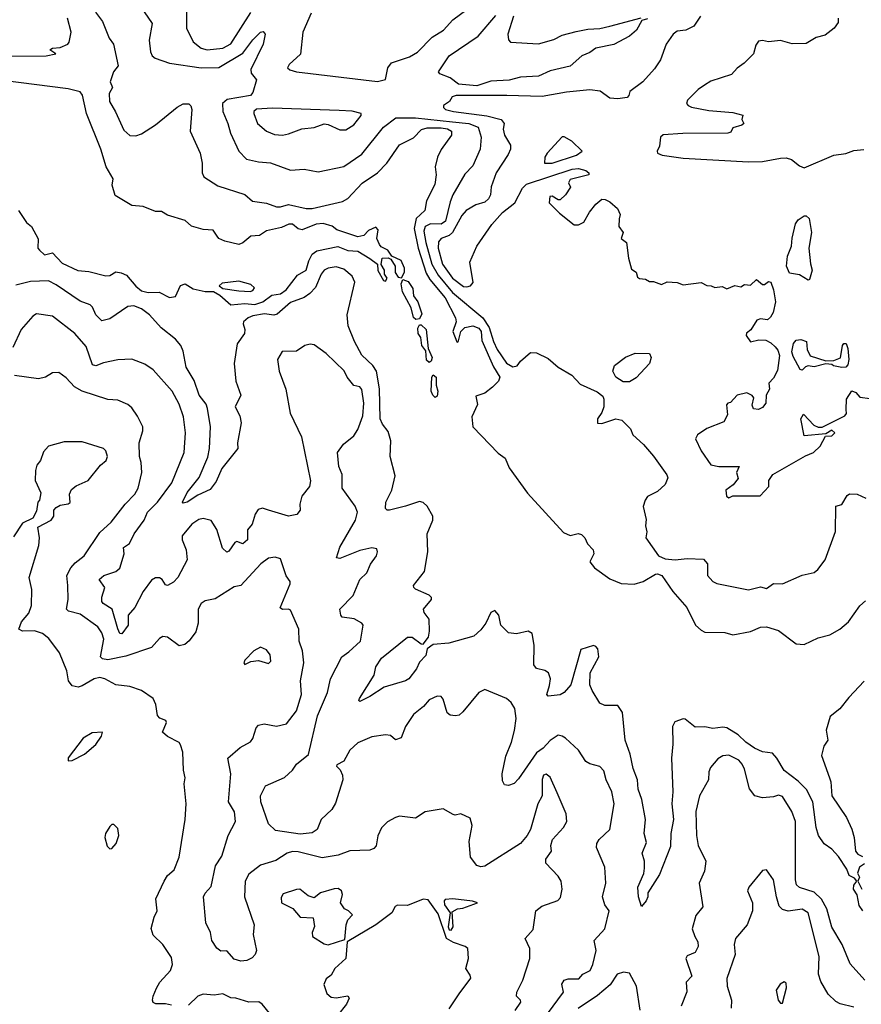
# Model space of a CAD drawing. Extents: x 1552033 to 1694788, y 811965 to 917215.
# Tile 449 of 632: x 1670930 to 1675173, y 856794 to 861758. Entities that reach past the tile are written whole.
import ezdxf

# ---------------------------------------------------------------- set-up
doc = ezdxf.new("R2010")
doc.units = 0

msp = doc.modelspace()

# ---------------------------------------------------------------- linework, layer by layer
at = {"layer": '0CON20XD'}
for points in [[(1671771.2, 861835), (1671770.9, 861715), (1671805.4, 861645.4), (1671844.7, 861614.7), (1671875, 861606.1), (1671955, 861614.8), (1671995, 861636.5), (1672096.1, 861793.9)], [(1670825, 861574), (1671063.3, 861575), (1671113.3, 861585), (1671082.5, 861605), (1671095, 861614.2), (1671135, 861617.3), (1671172.5, 861635), (1671180, 861645), (1671190, 861695), (1671171.9, 861765)], [(1671312.1, 861795), (1671347.6, 861747.6), (1671381.1, 861665), (1671403.3, 861635), (1671426.2, 861525), (1671403.3, 861495), (1671386.7, 861445), (1671398.8, 861415), (1671382.1, 861385), (1671382.7, 861345), (1671413.4, 861293.4), (1671455, 861200.8), (1671485, 861174.4), (1671515, 861171.5), (1671545, 861181.5), (1671615, 861226.8), (1671725, 861315.9), (1671755, 861333.3), (1671783.1, 861333.1), (1671793.3, 861323.3), (1671797.5, 861305), (1671789.1, 861195), (1671840, 861085), (1671850.6, 861035), (1671850, 860985), (1671859.2, 860965), (1671929.3, 860919.3), (1672066.1, 860876.1), (1672103.4, 860843.4), (1672175, 860832.2), (1672225, 860814.6), (1672245, 860814.1), (1672285, 860825.4), (1672375, 860806.2), (1672405, 860806), (1672558.5, 860841.5), (1672585, 860856.5), (1672656.7, 860933.3), (1672734.4, 860985.6)], [(1671557.8, 861797.8), (1671597.7, 861737.7), (1671583.8, 861655), (1671589.4, 861595), (1671598.1, 861575), (1671613.5, 861563.5), (1671685, 861538.4), (1671845, 861514.9), (1671935, 861517), (1672055, 861588.1), (1672105, 861655.6), (1672145, 861694.2), (1672157.6, 861697.6), (1672167.5, 861685), (1672157.9, 861635), (1672095.9, 861505.9), (1672098, 861488), (1672111.1, 861471.1), (1672123.8, 861455), (1672105, 861390), (1672093.9, 861376.1), (1671975.8, 861355), (1671953.4, 861335), (1671954.7, 861294.7), (1671980.4, 861235), (1671992.9, 861185), (1672035.3, 861095.3), (1672073.8, 861053.8), (1672135, 861040.4), (1672195, 861035.3), (1672295, 860998.2), (1672365, 861003.5), (1672435, 860991.1), (1672565, 861017.3), (1672655, 861080), (1672764.6, 861215), (1672826.5, 861263.5), (1672925, 861263.6), (1673112.9, 861242.9), (1673194.2, 861234.2), (1673241.8, 861215), (1673255.9, 861165), (1673250.9, 861105), (1673215, 861021.4), (1673175, 860979.4), (1673114.6, 860875), (1673100.3, 860839.7), (1673077.6, 860742.4), (1673055, 860726.2), (1673001.1, 860728.9), (1672973.8, 860715), (1672968.3, 860691.7), (1672977.1, 860635), (1673008.6, 860525), (1673039.4, 860469.4), (1673112.8, 860382.8), (1673264.5, 860255), (1673296.3, 860206.3), (1673318.1, 860135), (1673337.2, 860095), (1673385, 860025.3), (1673417, 860007), (1673437.9, 860012.1), (1673455, 860035.8), (1673505, 860080), (1673535, 860078.3), (1673595, 860049.2), (1673645.7, 860005.7), (1673713.3, 859965), (1673755, 859920.2), (1673842.2, 859882.2), (1673870, 859860), (1673875.6, 859844.4), (1673874.8, 859805.2), (1673865, 859776.5), (1673843.9, 859745), (1673843.3, 859723.3), (1673865, 859721.6), (1673935, 859745.2), (1673965, 859738.5), (1674008.8, 859695), (1674021.2, 859665), (1674075, 859616.7), (1674125, 859556.7), (1674193, 859463), (1674197.8, 859447.8), (1674185, 859414.8), (1674145, 859379), (1674095, 859353.9), (1674082.8, 859335), (1674073.1, 859303.1), (1674088.3, 859238.3), (1674085.8, 859205.8), (1674092, 859175), (1674086.2, 859145), (1674151.2, 859055), (1674185, 859039), (1674235, 859033.9), (1674295, 859040.4), (1674377.5, 859037.5), (1674397.5, 859015), (1674396.9, 858955), (1674424.6, 858924.6), (1674444.6, 858914.6), (1674605, 858883.5), (1674665, 858898.1), (1674695, 858890), (1674730, 858915), (1674775, 858914.3), (1674875, 858957.5), (1674935, 858971.2), (1674953.3, 858985), (1674990.6, 859035), (1675043.1, 859176.9), (1675044.7, 859305.3), (1675075, 859313.9), (1675101.7, 859358.3), (1675113.2, 859366.8), (1675152.5, 859365), (1675195.5, 859345.5)], [(1672399.7, 861790.3), (1672356.9, 861695), (1672345.6, 861584.4), (1672288.6, 861531.4), (1672280.8, 861515), (1672291.4, 861505), (1672325.1, 861494.8), (1672734.8, 861445.2), (1672774.7, 861455.3), (1672786.9, 861515), (1672805, 861540.6), (1672895, 861570), (1672935, 861593.3), (1673010.5, 861669.5), (1673066.9, 861705), (1673113.1, 861756.9), (1673185, 861809.4)], [(1674363.1, 861775), (1674328.6, 861725), (1674288.8, 861705), (1674245, 861698.9), (1674225, 861684.2), (1674188.6, 861635), (1674161.4, 861555), (1674130.7, 861509.3), (1674072, 861445), (1674006.2, 861395), (1674001.4, 861375), (1673992, 861365), (1673945, 861359.4), (1673905, 861362.5), (1673856.9, 861396.9), (1673805, 861403.8), (1673687.4, 861392.6), (1673565, 861370.9), (1673386.1, 861376.1), (1673130, 861375), (1673111.2, 861368.8), (1673097.5, 861345), (1673067.5, 861325), (1673067.5, 861315), (1673077.5, 861305), (1673116.7, 861295), (1673285, 861273.4), (1673357.5, 861255), (1673372.3, 861235), (1673367.5, 861205), (1673374.1, 861175), (1673404.6, 861124.6), (1673403.8, 861105), (1673392.6, 861077.4), (1673331.8, 860985), (1673307.5, 860915), (1673304.4, 860875), (1673293.8, 860855), (1673275, 860838.2), (1673230.6, 860825), (1673181.2, 860795), (1673159.5, 860770.5), (1673112.2, 860685), (1673095, 860670.3), (1673055, 860654.3), (1673041.9, 860638.1), (1673039.7, 860605), (1673061, 860525), (1673112.5, 860455), (1673167.3, 860412.7)], [(1673235, 861424.7), (1673142.9, 861432.9), (1673101, 861465), (1673047.9, 861485), (1673040.8, 861495), (1673094.6, 861575), (1673240.9, 861675), (1673330.7, 861779.3)], [(1673420, 861775), (1673391.9, 861685), (1673395, 861656), (1673405, 861643.6), (1673545, 861635.6), (1673623, 861657), (1673665, 861679.2), (1673735, 861698.4), (1673795, 861710), (1673855, 861712.8), (1673905.2, 861724.8), (1674063.1, 861766.9)], [(1675056, 861765), (1675055.9, 861744.1), (1675036.9, 861715), (1674990.9, 861679.1), (1674945, 861667.6), (1674895, 861637.3), (1674825, 861636.6), (1674765, 861653), (1674705, 861645.3), (1674675, 861652.2), (1674655, 861650), (1674641.2, 861628.8), (1674628.8, 861585), (1674581.7, 861538.3), (1674546.8, 861513.2), (1674519.1, 861480.9), (1674415, 861447.5), (1674382.5, 861427.5), (1674350, 861405), (1674297.4, 861352.6), (1674291.5, 861335), (1674300, 861325), (1674316.6, 861316.6), (1674405, 861300), (1674525, 861290.4), (1674575, 861276), (1674570, 861255), (1674580, 861235), (1674570, 861225), (1674525, 861212.5), (1674515, 861190), (1674500, 861185), (1674273.7, 861183.7), (1674175, 861176.9), (1674161.5, 861165), (1674155, 861120), (1674143.3, 861095), (1674146, 861085), (1674168.8, 861075), (1674275, 861059.9), (1674605, 861040.3), (1674675, 861041.9), (1674765, 861060), (1674795, 861060.3), (1674821.9, 861051.9), (1674861.6, 861021.6), (1674885, 861011.4), (1675035, 861074.6), (1675095, 861083.8), (1675135, 861098.8), (1675185, 861103.7)], [(1674095, 861761.2), (1674067, 861753), (1674039.2, 861705), (1674005, 861673.7), (1673925, 861633.1), (1673835, 861614.5), (1673805, 861591.8), (1673765, 861575.4), (1673705, 861523.9), (1673605, 861500), (1673545, 861472.3), (1673455, 861468.2), (1673397.6, 861452.4), (1673305, 861447.1), (1673235, 861424.7)], [(1670925, 860795.6), (1670964.4, 860735), (1670989.4, 860715), (1671023.6, 860653.6), (1671022.5, 860605), (1671030, 860595), (1671055, 860572.9), (1671095, 860582.2), (1671145, 860530.6), (1671223.6, 860493.6), (1671278.5, 860488.5), (1671365, 860466.2), (1671385, 860468.5), (1671415, 860486.7), (1671441.4, 860481.4), (1671468.8, 860468.8), (1671515, 860413.5), (1671545, 860390.7), (1671577.4, 860382.6), (1671633.5, 860383.5), (1671685, 860357.1), (1671715, 860362.5), (1671741.7, 860418.3), (1671765, 860425.7), (1671805, 860401.2), (1671865, 860386.7), (1671907.7, 860387.7), (1671938.8, 860368.8), (1671995, 860320.5), (1672065, 860327.5), (1672115, 860322.5), (1672155.8, 860335), (1672201.4, 860368.6), (1672245, 860375.6), (1672274.2, 860395), (1672330, 860470), (1672373.8, 860495), (1672387.5, 860542.5), (1672404.2, 860575), (1672427.9, 860592.1), (1672533.4, 860613.4), (1672585, 860593.8), (1672635, 860591.4), (1672695, 860553.3), (1672733.8, 860525), (1672735, 860492.5), (1672765, 860442.5), (1672775, 860440), (1672782.5, 860455), (1672770, 860475), (1672770, 860495), (1672753.3, 860523.3), (1672757.5, 860555), (1672787.7, 860557.7), (1672800.8, 860550.8), (1672822.7, 860515), (1672822.5, 860482.5), (1672839.1, 860459.1), (1672855, 860456), (1672870.9, 860485), (1672870.4, 860505), (1672852.8, 860542.8), (1672806.2, 860566.2), (1672785.4, 860595.4), (1672753.1, 860613.1), (1672745, 860624), (1672730.6, 860655), (1672738.2, 860698.2), (1672725, 860710.8), (1672688.8, 860695), (1672665, 860668.8), (1672635, 860662.5), (1672528.3, 860698.3), (1672505, 860715.8), (1672459.4, 860729.4), (1672425, 860726.2), (1672355, 860698.8), (1672333.8, 860703.8), (1672305, 860726.7), (1672287.1, 860727.1), (1672249.7, 860710.3), (1672175, 860692.9), (1672139.6, 860670.4), (1672095, 860665.4), (1672055, 860631.8), (1672035.4, 860624.6), (1671965, 860640.9), (1671935, 860654.7), (1671926, 860666), (1671905, 860697.2), (1671855, 860700), (1671796.1, 860716.1), (1671765, 860746), (1671675, 860772), (1671645, 860791.2), (1671615, 860791.2), (1671552.5, 860815), (1671495, 860821.4), (1671412, 860872), (1671396.1, 860923.9), (1671401.2, 860955), (1671366.2, 861016.2), (1671340, 861105), (1671266.7, 861285), (1671247, 861377), (1671235, 861393.5), (1671175, 861408.9), (1670845, 861451.1)], [(1672255, 861175.5), (1672285, 861182.5), (1672352.8, 861207.2), (1672415, 861214.5), (1672465, 861233.3), (1672485, 861230), (1672545, 861202.5), (1672575, 861201.5), (1672615, 861228.1), (1672651.5, 861275), (1672651.9, 861285), (1672606.4, 861296.4), (1672540.5, 861300.5), (1672205, 861310.9), (1672124.2, 861305.8), (1672111.5, 861295), (1672111.2, 861285), (1672130, 861235), (1672174.3, 861195), (1672215, 861178.2), (1672255, 861175.5)], [(1672734.4, 860985.6), (1672781.8, 861035), (1672845, 861127.5), (1672915, 861162.7), (1672956.7, 861203.3), (1672985, 861212.7), (1673055, 861212.3), (1673086.9, 861206.9), (1673107.7, 861195), (1673107.3, 861175), (1673055, 861103.3), (1673036.9, 861065), (1673025.3, 861015), (1673029.2, 860975), (1673023.1, 860926.9), (1672980.8, 860845), (1672973.2, 860795), (1672929.5, 860755), (1672918.7, 860705), (1672939.4, 860605), (1672980.1, 860480.1), (1672998.2, 860448.2), (1673074.8, 860355), (1673127.1, 860255), (1673130.8, 860235), (1673114.7, 860185), (1673133.8, 860133.8), (1673138.3, 860131.7), (1673141.7, 860138.3), (1673154.3, 860185), (1673174.7, 860205.3), (1673215, 860213.8), (1673245, 860201.7), (1673257.3, 860185), (1673260, 860140), (1673318.2, 860008.2), (1673350, 859955), (1673344.6, 859935), (1673314.1, 859905), (1673275, 859875.3), (1673230.5, 859859.5), (1673237.8, 859817.8), (1673209.5, 859755), (1673215.1, 859705), (1673343, 859573), (1673377.1, 859547.1), (1673397.7, 859497.7), (1673491.1, 859371.1), (1673672.4, 859172.4), (1673705, 859158), (1673745, 859166.5), (1673762.2, 859162.2), (1673778.8, 859145), (1673792, 859115), (1673822, 859085), (1673824, 859065), (1673804, 859025), (1673828, 858995), (1673905, 858939.4), (1673963.3, 858915), (1674028, 858912), (1674073.3, 858925), (1674135, 858962), (1674145, 858964.2), (1674166.7, 858955), (1674222.7, 858875), (1674293.1, 858795), (1674336.5, 858705), (1674365, 858679.2), (1674385, 858670.3), (1674485, 858667.8), (1674525, 858656.9), (1674615, 858673.4), (1674665, 858694.4), (1674695, 858697.1), (1674755, 858677.5), (1674845, 858611.4), (1674885, 858607.1), (1674955, 858641.2), (1675015, 858656.7), (1675065, 858684.3), (1675108.6, 858721.4), (1675165, 858802.9), (1675195, 858827.1)], [(1673615, 861033.8), (1673738.1, 861075), (1673766, 861095), (1673714.4, 861144.4), (1673675, 861166.2), (1673665, 861166.2), (1673589.2, 861085), (1673577.1, 861065), (1673576, 861035), (1673615, 861033.8)], [(1673167.3, 860412.7), (1673185, 860410), (1673203.6, 860416.4), (1673217, 860433), (1673199.1, 860535), (1673235.4, 860615), (1673310.5, 860725), (1673365, 860785.6), (1673426.3, 860833.7), (1673465, 860908.2), (1673485, 860927.9), (1673715, 861004.2), (1673747.3, 861007.3), (1673785, 860997.5), (1673800, 860985), (1673800, 860975), (1673705, 860952.5), (1673697.5, 860935), (1673707, 860913), (1673682.5, 860875), (1673655, 860850), (1673645, 860850), (1673615, 860867.5), (1673603, 860867), (1673600, 860835), (1673651.7, 860781.7), (1673725, 860723.8), (1673747, 860723), (1673773.9, 860736.1), (1673802.7, 860787.3), (1673835, 860827.5), (1673865, 860852.5), (1673881.7, 860851.7), (1673905, 860840), (1673943.3, 860805), (1673956.7, 860775), (1673953, 860753), (1673950, 860715), (1673972.5, 860685), (1673962.5, 860655), (1673988.8, 860635), (1673998.8, 860555), (1674015, 860500), (1674037.5, 860485), (1674045, 860460), (1674055, 860452.5), (1674085, 860450), (1674105, 860437.5), (1674125, 860437.5), (1674165, 860423.3), (1674195, 860436.7), (1674245, 860432.5), (1674275, 860421.2), (1674365, 860432.5), (1674395, 860416.7), (1674416.4, 860416.4), (1674435, 860407.5), (1674471.7, 860411.7), (1674495, 860401.2), (1674535, 860417.5), (1674565, 860410), (1674585, 860422.5), (1674615, 860420), (1674645, 860447.5), (1674675, 860422.5), (1674685, 860422.5), (1674705, 860437.5), (1674716.2, 860435), (1674730, 860395), (1674740, 860335), (1674727.9, 860282.1), (1674715, 860257.5), (1674700, 860245), (1674665, 860250), (1674647, 860243), (1674616.4, 860193.6), (1674595, 860177.5), (1674592.5, 860165), (1674614.3, 860134.3), (1674657, 860143), (1674691.2, 860141.2), (1674717.7, 860127.7), (1674738, 860108), (1674751.5, 860091.5), (1674760.8, 860065), (1674750.6, 859989.4), (1674730.4, 859949.6), (1674706.2, 859925), (1674710, 859895), (1674693.3, 859865), (1674692.5, 859825), (1674675, 859802.5), (1674655, 859792.5), (1674630, 859795), (1674623.3, 859815), (1674631.7, 859851.7), (1674623, 859863), (1674596.2, 859876.2), (1674547.5, 859865), (1674513, 859827), (1674500, 859825), (1674493.3, 859816.7), (1674498, 859765), (1674480, 859730), (1674394.2, 859695.8), (1674347.5, 859665), (1674337.5, 859645), (1674365, 859583.8), (1674415, 859513.8), (1674455, 859504.2), (1674557.5, 859505), (1674543.3, 859475), (1674552.5, 859445), (1674526.6, 859413.4), (1674490.8, 859385), (1674493.1, 859355), (1674505, 859346.7), (1674525, 859357.5), (1674662.5, 859357.5), (1674706.7, 859405), (1674707.5, 859435), (1674727.5, 859465), (1674891.7, 859558.3), (1674931.2, 859575), (1674965, 859607.5), (1674991.7, 859658.3), (1675025, 859660), (1675040, 859675), (1675025, 859687.5), (1674995, 859670), (1674885, 859660), (1674867.5, 859745), (1674881.7, 859768.3), (1674934.2, 859714.2), (1674955, 859703.3), (1674975, 859702.5), (1675090.3, 859759.7), (1675098.3, 859771.7), (1675097.3, 859792.7), (1675099.2, 859845), (1675125, 859885.8), (1675145, 859878.9), (1675165, 859854.6), (1675217.5, 859847.5)], [(1674905, 860444), (1674861.3, 860471.3), (1674810.3, 860480.2), (1674796.3, 860515), (1674801.6, 860565), (1674821.2, 860615), (1674824.1, 860655.9), (1674842.1, 860727.9), (1674855, 860748.6), (1674885, 860768.8), (1674895, 860768.8), (1674909.7, 860755), (1674922.5, 860685), (1674908.1, 860605), (1674916.3, 860526.3), (1674925.9, 860495), (1674911.7, 860448.3), (1674905, 860444)], [(1675180, 857265), (1675162.7, 857292.7), (1675152, 857345), (1675134.4, 857375), (1675135.7, 857395), (1675150, 857415), (1675139.4, 857429.4), (1675112.3, 857442.3), (1675100, 857475), (1675058.8, 857538.8), (1675025, 857576.2), (1674985, 857603.3), (1674958, 857645), (1674945.8, 857685), (1674928.9, 857815), (1674896.3, 857876.3), (1674855, 857919.2), (1674785, 857973.1), (1674747.9, 858035), (1674725, 858059.2), (1674675, 858067.1), (1674635, 858085.2), (1674590.4, 858115), (1674553.1, 858153.1), (1674495, 858187), (1674475, 858190.7), (1674425, 858183.8), (1674385, 858192.1), (1674335, 858190.7), (1674285, 858231.8), (1674275, 858233.3), (1674232.4, 858217.6), (1674221.3, 858195), (1674223.5, 858105), (1674215.7, 858035), (1674223.2, 857865), (1674217.9, 857805), (1674226.2, 857725), (1674212.2, 857655), (1674211.2, 857588.8), (1674155, 857447.5), (1674096.7, 857355), (1674097.5, 857335), (1674088.9, 857315), (1674065, 857286.7), (1674050, 857335), (1674047.1, 857385), (1674077.4, 857452.6), (1674079.7, 857480.3), (1674079.6, 857515), (1674068, 857555), (1674090.7, 857609.3), (1674078.1, 857655), (1674084.7, 857725), (1674065.9, 857825.9), (1674047.9, 857877.9), (1674045.2, 857925.2), (1674023.1, 857983.1), (1674007.1, 858055), (1673983.3, 858125), (1673969.5, 858265), (1673945, 858300), (1673880.5, 858300.5), (1673855, 858311.2), (1673815.8, 858375), (1673804.3, 858405), (1673805.8, 858465), (1673850.6, 858545), (1673844.5, 858585), (1673835, 858597.9), (1673822.3, 858602.3), (1673758.3, 858581.7), (1673708.1, 858405), (1673675, 858366), (1673655, 858353.8), (1673595, 858347.5), (1673587.5, 858355), (1673600.8, 858400.8), (1673606.5, 858435), (1673596.9, 858465), (1673577.2, 858477.2), (1673536.4, 858486.4), (1673521.5, 858505), (1673524.6, 858605), (1673513, 858663), (1673494.1, 858674.1), (1673435, 858662.2), (1673395, 858666.9), (1673355.6, 858705), (1673345.5, 858755), (1673325, 858779.5), (1673305, 858769.2), (1673280, 858715), (1673255, 858680.8), (1673219.8, 858650.2), (1673094.5, 858614.5), (1673015, 858607.1), (1672983.8, 858586.2), (1672977.2, 858552.8), (1672945, 858517.9), (1672930, 858485), (1672892.2, 858435), (1672875, 858424.6), (1672766.9, 858393.1), (1672695.3, 858344.7), (1672645, 858320), (1672640, 858325), (1672643.8, 858335), (1672717.4, 858452.6), (1672725.7, 858495), (1672755, 858539.4), (1672885.5, 858644.5), (1672908.8, 858645), (1672955, 858611.4), (1672965, 858610), (1672991.4, 858645), (1672995.7, 858675), (1672994.2, 858735), (1672969.4, 858769.4), (1672965.7, 858785), (1673005.6, 858835), (1673005.6, 858845), (1672995, 858857.1), (1672925.9, 858885.9), (1672916.7, 858895), (1672916.2, 858905), (1672971.5, 858975), (1672988.6, 859075), (1672984.7, 859165), (1673012.3, 859235), (1673012.3, 859255), (1672984.5, 859305), (1672965, 859322.9), (1672945, 859329.3), (1672876, 859305), (1672795, 859285.7), (1672782.5, 859285), (1672775, 859292.5), (1672775.5, 859325), (1672806.5, 859385), (1672822.4, 859457.6), (1672797.5, 859555), (1672802, 859635), (1672788.3, 859681.7), (1672758.6, 859718.6), (1672747.6, 859745), (1672744.1, 859895.9), (1672728.6, 859985), (1672710, 860015), (1672655, 860066.1), (1672618.4, 860135), (1672586.9, 860215), (1672580.9, 860269.1), (1672619.1, 860435), (1672606.2, 860465), (1672565, 860500), (1672525, 860511.4), (1672485, 860505.3), (1672465.6, 860495), (1672449.5, 860475), (1672421.8, 860408.2), (1672393.5, 860376.5), (1672363.8, 860356.2), (1672295, 860331.6), (1672227.8, 860272.2), (1672211.8, 860268.2), (1672165, 860273.9), (1672105.2, 860264.8), (1672081.8, 860255), (1672058.9, 860235), (1672056.7, 860225), (1672065.5, 860195), (1672064.4, 860175), (1672027.1, 860122.9), (1672011.7, 860025), (1672020, 859935), (1672045.8, 859865), (1672016.7, 859805), (1672040.6, 859760.6), (1672047.2, 859725), (1672028.9, 859625), (1672030, 859595), (1671949.5, 859495), (1671920.1, 859429.9), (1671891.1, 859388.9), (1671829.2, 859360.8), (1671773.8, 859325), (1671755, 859320), (1671750.8, 859325), (1671775, 859374.3), (1671835, 859450), (1671878.7, 859551.3), (1671888, 859595), (1671891.9, 859705), (1671877.9, 859797.9), (1671869.7, 859819.7), (1671835.8, 859865), (1671809.1, 859939.1), (1671769.3, 860005), (1671755, 860086.2), (1671742.7, 860115), (1671715, 860146.7), (1671644.1, 860204.1), (1671585, 860269.4), (1671545, 860300), (1671505, 860315.5), (1671475, 860312.2), (1671385, 860250), (1671345, 860240), (1671315, 860269.2), (1671297.6, 860307.6), (1671285, 860320), (1671235, 860338.1), (1671115, 860421.2), (1671075, 860441.5), (1670985, 860438.1), (1670910.2, 860419.8)], [(1672092.7, 860387.3), (1672105, 860392), (1672113.3, 860405), (1672095, 860423.3), (1672035, 860439.2), (1671950.9, 860429.1), (1671936.7, 860415), (1671955, 860402), (1672035, 860390), (1672092.7, 860387.3)], [(1672926.7, 860246.7), (1672916.3, 860256.3), (1672904.5, 860304.5), (1672860.8, 860385), (1672853.3, 860426.7), (1672861.7, 860448.3), (1672888.2, 860438.2), (1672912.5, 860402.5), (1672916.4, 860365), (1672937.3, 860335), (1672958.2, 860275), (1672945, 860249.1), (1672926.7, 860246.7)], [(1673591.6, 856745), (1673672.5, 856855), (1673664.1, 856895), (1673674.3, 856915), (1673695, 856921.9), (1673748.3, 856921.7), (1673769.2, 856945), (1673806, 856964), (1673819.3, 856995), (1673836, 857065), (1673826, 857115), (1673880.8, 857175), (1673902.3, 857265), (1673880, 857295), (1673869.2, 857335), (1673885.4, 857404.6), (1673880, 857485), (1673837.5, 857585), (1673840, 857605), (1673851.5, 857625), (1673905.4, 857675), (1673927.5, 857805), (1673915.4, 857865), (1673886.8, 857925), (1673875, 857971.2), (1673855, 857993.3), (1673805, 858006.2), (1673785, 858018), (1673748, 858075), (1673681.5, 858135), (1673665, 858146.3), (1673645, 858150), (1673605, 858123.8), (1673568.7, 858085), (1673535, 858061.6), (1673445, 857930), (1673422.4, 857907.6), (1673395, 857896.2), (1673375, 857900), (1673365, 857920), (1673362.5, 857955), (1673380.7, 858045), (1673409.6, 858115), (1673425, 858173.3), (1673433.1, 858235), (1673426.2, 858285), (1673408.5, 858315), (1673385, 858336.2), (1673275, 858380), (1673244.2, 858365.8), (1673165, 858268.1), (1673145, 858252.2), (1673128, 858248), (1673100.8, 858250.8), (1673085, 858263.3), (1673065, 858332.5), (1673055, 858345.8), (1673035, 858347.5), (1672995, 858328.9), (1672965.8, 858295), (1672915, 858255.6), (1672875.6, 858195), (1672853.3, 858136.7), (1672825, 858126.7), (1672799.7, 858149.7), (1672775, 858151.9), (1672705, 858142), (1672635, 858112.1), (1672595, 858075.4), (1672565, 858018.7), (1672529.8, 858000.2), (1672527.3, 857995), (1672546.7, 857975), (1672558.1, 857948.1), (1672558.8, 857925), (1672522.2, 857807.8), (1672503.7, 857776.4), (1672450.5, 857725), (1672430.8, 857675), (1672405, 857658.6), (1672345, 857651.5), (1672220, 857670), (1672184.4, 857704.4), (1672145.8, 857815), (1672144.4, 857845), (1672169.2, 857895), (1672265, 857936.4), (1672305, 857973.8), (1672325.7, 858005), (1672386.8, 858053.2), (1672432.2, 858247.8), (1672481.5, 858365), (1672496.9, 858435), (1672554.7, 858545), (1672589.4, 858570.6), (1672648.8, 858625), (1672661.2, 858705), (1672655.8, 858715.8), (1672616.6, 858736.6), (1672556.2, 858745), (1672548.6, 858755), (1672544.4, 858785), (1672611.9, 858855), (1672644.3, 858935), (1672680.3, 858969.7), (1672698.1, 859011.9), (1672729.2, 859055), (1672734.3, 859075), (1672730.5, 859090.5), (1672705.6, 859095.6), (1672645, 859080.9), (1672545, 859040.5), (1672528, 859045), (1672545, 859098.8), (1672623.1, 859235), (1672633.8, 859275), (1672622.3, 859305), (1672555.8, 859395), (1672555.5, 859465), (1672540, 859505), (1672532.9, 859575), (1672562, 859618), (1672615, 859659.4), (1672635, 859690.8), (1672646, 859724), (1672659.5, 859760.5), (1672665.2, 859825), (1672655, 859894), (1672645, 859906), (1672615, 859913.3), (1672581.2, 859955), (1672566.9, 859986.9), (1672475.7, 860075), (1672415, 860118), (1672395, 860121.2), (1672367.5, 860115), (1672325, 860086.2), (1672253.3, 860085), (1672230, 860045), (1672238.9, 859985), (1672272.5, 859895), (1672293.9, 859773.9), (1672350.9, 859655), (1672396.8, 859433.2), (1672391.4, 859405), (1672352.5, 859355), (1672342.2, 859315), (1672344.2, 859285), (1672327.2, 859262.8), (1672285, 859254.5), (1672185, 859284.4), (1672155, 859294.2), (1672131.7, 859288.3), (1672117.5, 859265), (1672103.1, 859215), (1672078.9, 859185), (1672078.5, 859135), (1672055, 859115.4), (1672025, 859127.2), (1672015, 859122.3), (1671985, 859078.9), (1671975, 859073.1), (1671953, 859093), (1671925, 859187.1), (1671895, 859232.2), (1671855, 859242.7), (1671833, 859237), (1671798.1, 859215), (1671748.9, 859155), (1671749.5, 859135), (1671769.5, 859085), (1671774.4, 859035), (1671727.1, 858945), (1671705, 858921.8), (1671675, 858904.4), (1671665, 858908), (1671648.6, 858935), (1671635, 858944.3), (1671615, 858943.1), (1671595, 858931.4), (1671553.5, 858875), (1671510.8, 858795), (1671477.3, 858755), (1671477.3, 858705), (1671445, 858661.2), (1671435, 858663.3), (1671425, 858687.1), (1671397.2, 858785), (1671351.8, 858815), (1671343.6, 858825), (1671343.6, 858846.4), (1671360.4, 858895), (1671331.4, 858935), (1671355, 858956.2), (1671414.7, 858975.3), (1671435, 858992.2), (1671457.5, 859065), (1671453.6, 859096.4), (1671483.5, 859116.5), (1671508.2, 859165), (1671557.2, 859235), (1671575.3, 859275), (1671625, 859325.3), (1671697.7, 859422.3), (1671759.3, 859575), (1671765.4, 859675.4), (1671756.8, 859755), (1671735, 859818.6), (1671698.6, 859885), (1671602.8, 859992.8), (1671561.3, 860021.3), (1671495, 860045.6), (1671425, 860043.5), (1671352.3, 860027.7), (1671315, 860012), (1671297.1, 860017.1), (1671265, 860109.5), (1671207.8, 860175), (1671095, 860262.7), (1671015, 860274.4), (1670997, 860263), (1670937.3, 860195), (1670895.5, 860105)], [(1672995, 860029.2), (1672980.5, 860040.5), (1672977.5, 860087.5), (1672957.2, 860115), (1672952.2, 860155), (1672939.5, 860175), (1672937.6, 860202.4), (1672945, 860218.9), (1672955, 860220), (1672978.8, 860195), (1672989.1, 860099.1), (1673009.2, 860055), (1673005, 860035.7), (1672995, 860029.2)], [(1674875, 859990), (1674864.1, 859994.1), (1674829.7, 860059.7), (1674823.4, 860083.4), (1674831.9, 860125), (1674845, 860142.5), (1674867.5, 860145), (1674897.5, 860135), (1674900, 860095), (1674915, 860062.5), (1674995, 860037.5), (1675035, 860040), (1675067.7, 860052.3), (1675078.8, 860115), (1675085, 860125.8), (1675096.2, 860125), (1675105, 860100), (1675110, 860045), (1675105, 860017.5), (1675095, 860006.2), (1675075, 860003.8), (1675033, 860013), (1675025, 860020), (1674995, 860022.5), (1674935, 860006.7), (1674905, 860013.3), (1674891.7, 860008.3), (1674875, 859990)], [(1674005, 859932.5), (1673972.5, 859932.5), (1673935.4, 859955.4), (1673920.4, 859985), (1673929, 860015), (1673984, 860056), (1674033.2, 860076.8), (1674105, 860074.7), (1674114.5, 860055), (1674105.7, 860024.3), (1674037.8, 859952.2), (1674005, 859932.5)], [(1671948.8, 857541.2), (1671981.3, 857645), (1672018.5, 857715), (1672014, 857764), (1671982.5, 857815), (1671994.6, 857955), (1671978.9, 858035), (1672041.7, 858088.3), (1672093.6, 858116.4), (1672106.2, 858133.8), (1672122.9, 858187.1), (1672135, 858201.2), (1672162.3, 858207.7), (1672225, 858196), (1672275, 858206.9), (1672326.4, 858273.6), (1672351.2, 858355), (1672345.9, 858424.1), (1672362.5, 858515), (1672356.4, 858576.4), (1672338.6, 858625), (1672338.2, 858685), (1672295, 858780), (1672285, 858785.6), (1672254.4, 858784.4), (1672242.7, 858792.7), (1672294.2, 858914.2), (1672294, 858925), (1672274.4, 858954.4), (1672245, 859039.2), (1672218.3, 859048.3), (1672185, 859042.2), (1672145.6, 859015), (1672045.2, 858904.8), (1672011.5, 858898.5), (1671915, 858838.1), (1671865, 858828.1), (1671845.4, 858814.6), (1671830, 858785), (1671830, 858715), (1671819.1, 858670.9), (1671785, 858626.2), (1671762.3, 858607.7), (1671735, 858601.2), (1671675.4, 858645.4), (1671652.4, 858647.6), (1671635, 858637.5), (1671595, 858593.1), (1671465, 858548.2), (1671375, 858530.4), (1671348.1, 858535), (1671338.5, 858545), (1671354.1, 858634.1), (1671345, 858665.8), (1671325, 858696.9), (1671235, 858760.4), (1671176.7, 858775), (1671166.9, 858785), (1671174.5, 858835), (1671173.5, 858905), (1671168.7, 858955), (1671187.9, 858995), (1671209.7, 859020.2), (1671254.7, 859055.3), (1671335, 859172.9), (1671391.9, 859225), (1671462.3, 859315), (1671510.5, 859365), (1671527.3, 859395), (1671545.6, 859474.4), (1671543.1, 859525), (1671533.5, 859555), (1671533.3, 859625), (1671551.4, 859685), (1671551.4, 859705), (1671525, 859758), (1671495, 859800), (1671475, 859817.1), (1671425, 859839.2), (1671375, 859842.2), (1671245, 859884.4), (1671206.4, 859906.4), (1671165, 859952.5), (1671128.3, 859978.3), (1671095, 859976.7), (1671061.2, 859955), (1671025, 859946.4), (1670905, 859963.6)], [(1673025, 859852.9), (1673012.8, 859865), (1673005.3, 859885), (1673007.3, 859955), (1673015, 859967.3), (1673030, 859955), (1673029.3, 859915), (1673038.6, 859885), (1673035, 859860), (1673025, 859852.9)], [(1671695, 856788.9), (1671666.2, 856796.2), (1671616.8, 856796.8), (1671603.3, 856803.3), (1671599.2, 856815), (1671603.1, 856835), (1671619.4, 856875), (1671637.1, 856905), (1671690.8, 856965), (1671701.4, 856995), (1671695, 857030), (1671651.2, 857095), (1671602.5, 857142.5), (1671593.9, 857176.1), (1671607.6, 857232.4), (1671623.8, 857265), (1671616, 857325), (1671659.2, 857415), (1671675, 857443.8), (1671708.6, 857471.4), (1671734.4, 857535), (1671764.2, 857725), (1671769.2, 857805), (1671760, 857905), (1671764.2, 857935), (1671756, 857974), (1671752, 858065), (1671741.7, 858101.7), (1671733.6, 858113.6), (1671675, 858143.8), (1671650, 858165), (1671670, 858215), (1671666.7, 858225), (1671636, 858236), (1671625, 858250), (1671616.4, 858305), (1671602.5, 858335), (1671544, 858375), (1671485, 858395.4), (1671415, 858404.6), (1671359.2, 858435), (1671335, 858440.8), (1671305, 858435.4), (1671245, 858398.6), (1671225, 858392.5), (1671195, 858398.8), (1671175.7, 858425), (1671168.6, 858475), (1671131.1, 858565), (1671077.4, 858637.4), (1671045, 858663.6), (1671005, 858676.9), (1670944.6, 858674.6), (1670925.7, 858685.7), (1670938.9, 858721.1), (1670976.4, 858765), (1670990.6, 858805), (1670991.5, 858885), (1670978.5, 858945), (1671027.3, 859107.3), (1671030, 859145), (1671021.2, 859198.8), (1671088.8, 859235), (1671102, 859255), (1671103.3, 859285), (1671115, 859297.5), (1671135, 859310), (1671175, 859316), (1671185, 859323.8), (1671181.9, 859365), (1671191.4, 859388.6), (1671215, 859408.1), (1671275.4, 859434.6), (1671337.9, 859512.1), (1671366, 859535), (1671372.5, 859555), (1671365, 859583.3), (1671353.3, 859595), (1671245, 859629.4), (1671155, 859630), (1671075, 859608), (1671050.3, 859579.7), (1671036, 859535), (1671017.6, 859512.4), (1671009.4, 859485), (1671008, 859435), (1671037, 859373), (1671030, 859335), (1671022.5, 859325), (1671015, 859280), (1670996.1, 859243.9), (1670945, 859220), (1670899.4, 859150.6)], [(1672065, 858507.5), (1672095, 858522.5), (1672135, 858527.5), (1672185, 858512.5), (1672195.9, 858524.1), (1672193.8, 858555), (1672175, 858581.2), (1672145, 858593.8), (1672111.2, 858575), (1672065, 858528.8), (1672060, 858515), (1672065, 858507.5)], [(1675187.8, 858422.2), (1675109.6, 858340.4), (1675065, 858284.1), (1675016.1, 858243.9), (1674996.5, 858175), (1675004, 858125), (1674983.3, 858095), (1674972, 858048), (1675012, 857935), (1675018.8, 857915), (1675024, 857845), (1675098, 857735), (1675125, 857677.5), (1675137.5, 857635), (1675143.8, 857565), (1675155, 857550), (1675179.5, 857539.5)], [(1671175, 858021.2), (1671195, 858023.1), (1671257.5, 858055), (1671315, 858104.2), (1671343.3, 858145), (1671347.5, 858165), (1671295, 858162.9), (1671250.8, 858135), (1671174.4, 858035.6), (1671175, 858021.2)], [(1675191.5, 856915), (1675117, 856997), (1675076.6, 857095), (1675025, 857182.9), (1674999, 857275), (1674973.1, 857323.1), (1674935, 857359.4), (1674862.2, 857382.2), (1674846.5, 857396.5), (1674840.5, 857420.5), (1674840.6, 857569.4), (1674841.4, 857715), (1674822.3, 857765), (1674775, 857840.8), (1674755, 857848), (1674730.8, 857839.2), (1674675, 857835.5), (1674636.2, 857845), (1674609.9, 857879.9), (1674585, 857978.8), (1674572.9, 858005), (1674555, 858024.3), (1674505, 858050), (1674475, 858046.7), (1674449.5, 858030.5), (1674412.4, 857987.6), (1674404.4, 857965), (1674402.2, 857925), (1674357.3, 857845), (1674339.6, 857765), (1674342.8, 857645), (1674350, 857595), (1674390, 857515), (1674383.3, 857465), (1674356.5, 857405), (1674374.4, 857285.6), (1674338.2, 857241.8), (1674320.8, 857175), (1674333.9, 857136.1), (1674349.4, 857109.4), (1674350.4, 857085), (1674335, 857055.7), (1674295, 857038.6), (1674287.8, 857025), (1674319.5, 856935), (1674290.4, 856905), (1674293.2, 856856.8), (1674264.5, 856785)], [(1673427.5, 856762.5), (1673456.2, 856805), (1673455.4, 856815.4), (1673434.5, 856834.5), (1673436.5, 856855), (1673467.1, 856915), (1673502.2, 857025), (1673501.5, 857075), (1673479.2, 857125), (1673518.3, 857171.7), (1673533.1, 857265), (1673562.3, 857287.7), (1673643.4, 857316.6), (1673657.3, 857332.7), (1673664.2, 857375), (1673660, 857415), (1673645, 857440), (1673582.5, 857505), (1673582.5, 857525), (1673611.2, 857565), (1673608.6, 857595), (1673617.1, 857625), (1673671.1, 857685), (1673689.4, 857715), (1673685, 857753.3), (1673639.7, 857860.3), (1673605, 857938.8), (1673585, 857954), (1673571.3, 857948.7), (1673563.7, 857926.3), (1673563.8, 857845), (1673541.8, 857805), (1673505.5, 857675), (1673489.4, 857645), (1673454.2, 857605), (1673275, 857490.8), (1673255, 857486.7), (1673235, 857493.8), (1673203.5, 857535), (1673196.7, 857615), (1673211.8, 857695), (1673201.5, 857731.5), (1673155, 857754), (1673125, 857748), (1673115, 857751.4), (1673065, 857779.4), (1672975, 857764), (1672925, 857732.7), (1672845, 857741.4), (1672825, 857736.2), (1672785, 857713.8), (1672755, 857683.8), (1672735, 857643.3), (1672726.7, 857593.3), (1672715, 857579.2), (1672695, 857571.4), (1672595, 857566.7), (1672535.6, 857545.6), (1672455, 857532.4), (1672335, 857562.4), (1672305, 857563.5), (1672279.4, 857555), (1672221.6, 857518.4), (1672145, 857494.4), (1672085, 857450.3), (1672067.6, 857415), (1672064.1, 857335), (1672112.2, 857195), (1672107.5, 857145), (1672124.7, 857065), (1672118.2, 857045), (1672101.8, 857028.2), (1672075, 857014.5), (1672045, 857010.9), (1672011.3, 857021.3), (1671975, 857063.8), (1671945, 857061.2), (1671925, 857076.5), (1671899.3, 857115), (1671892.3, 857155), (1671869.5, 857205), (1671856.9, 857335), (1671865.8, 857354.2), (1671895, 857387.1), (1671917.7, 857492.3), (1671948.8, 857541.2)], [(1671385, 857577.5), (1671395, 857580), (1671417.5, 857605), (1671430, 857645), (1671425, 857680), (1671405, 857700), (1671395, 857700), (1671385, 857690), (1671363.3, 857655), (1671358.8, 857635), (1671371.7, 857591.7), (1671385, 857577.5)], [(1675188.3, 857501.7), (1675163.8, 857485), (1675154, 857455), (1675163.3, 857435), (1675156.2, 857415), (1675176.2, 857375)], [(1675135, 856778.8), (1675066.1, 856796.1), (1675045, 856808.1), (1675005.4, 856845.4), (1674968.4, 856908.4), (1674957.7, 856945), (1674961.1, 857035), (1674904.5, 857255), (1674875, 857273.8), (1674805, 857264), (1674775, 857272), (1674758.5, 857288.5), (1674745.5, 857335.5), (1674730.9, 857420.9), (1674695, 857472.5), (1674675, 857467.5), (1674606, 857385), (1674600, 857365), (1674624.3, 857305), (1674624.2, 857265), (1674596.9, 857195), (1674539.4, 857125), (1674532.2, 857095), (1674536.9, 857045), (1674495.5, 856924.5), (1674496.5, 856885), (1674518.1, 856815), (1674516.9, 856775)], [(1672485, 857094), (1672570, 857120), (1672576.7, 857195), (1672585, 857220), (1672607.5, 857245), (1672587.5, 857265), (1672567.5, 857275), (1672547.5, 857305), (1672557.7, 857347.7), (1672552, 857365), (1672535, 857376.9), (1672515.8, 857375.8), (1672447.5, 857355), (1672415, 857330), (1672385, 857340), (1672343.4, 857373.4), (1672325, 857373.3), (1672259.4, 857350.6), (1672248.3, 857331.7), (1672250, 857305), (1672307.3, 857277.3), (1672345, 857233.8), (1672409.3, 857229.3), (1672416.4, 857186.4), (1672404.2, 857155), (1672406, 857135), (1672465, 857098.8), (1672485, 857094)], [(1673095, 856770.4), (1673146.2, 856846.2), (1673204.2, 856925), (1673201.2, 856941.2), (1673179.2, 856975), (1673193.6, 857025), (1673189.5, 857075), (1673176, 857086), (1673116.7, 857105), (1673082.5, 857125), (1673039.2, 857249.2), (1672989.8, 857319.8), (1672965, 857323.4), (1672885, 857292.2), (1672835, 857293.3), (1672823.9, 857286.1), (1672806.2, 857255), (1672726.5, 857195), (1672580.7, 857109.3), (1672574.2, 857025), (1672519.5, 856975), (1672499.7, 856940.3), (1672475, 856922), (1672463.3, 856893.3), (1672478.8, 856848.8), (1672500.3, 856830.3), (1672525, 856826), (1672585, 856836), (1672591.2, 856825), (1672577.1, 856795), (1672532.8, 856737.2)], [(1673105, 857167.5), (1673116.2, 857185), (1673110.7, 857259.3), (1673137.5, 857275), (1673165, 857278.1), (1673237.5, 857305), (1673213.2, 857313.2), (1673113.8, 857326.2), (1673075, 857322.5), (1673069.4, 857315), (1673071.1, 857295), (1673100, 857255), (1673090, 857185), (1673095, 857170), (1673105, 857167.5)], [(1674058.2, 856765), (1674040.2, 856885), (1674005, 856951.1), (1673973.5, 856956.5), (1673943.1, 856945), (1673907.7, 856892.3), (1673842.4, 856837.6), (1673745, 856772.4)], [(1674775, 856800), (1674796, 856876), (1674795, 856900), (1674785, 856906.7), (1674764.1, 856895.9), (1674743.8, 856865), (1674754.1, 856814.1), (1674765, 856800), (1674775, 856800)], [(1672189.7, 856749.7), (1672153.1, 856795), (1672135.9, 856805.9), (1672085, 856804.3), (1672020, 856825), (1671995, 856826), (1671955, 856847.1), (1671910.9, 856839.1), (1671855, 856844.7), (1671828.1, 856835), (1671780.8, 856789.2)]]:
    msp.add_lwpolyline(points, dxfattribs=at)

doc.saveas('drawing.dxf')
